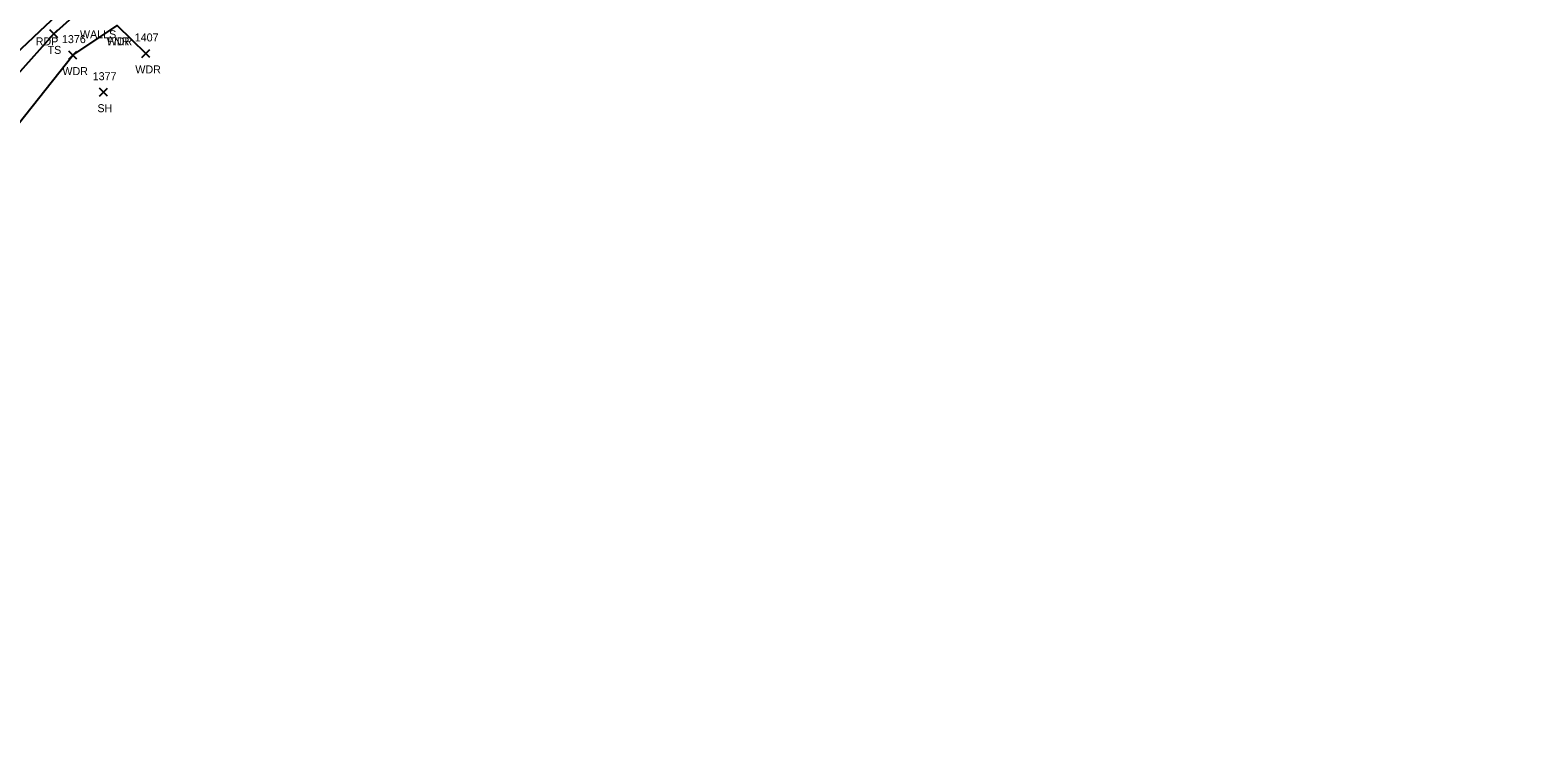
# Model space of a CAD drawing. Extents: x 1611797 to 1633212, y 298978 to 305475.
# Drawn here: x 1612774 to 1613144.5, y 300750.4 to 300929.6 of the extents above; entities that cross this region are included whole.
import ezdxf

# ---------------------------------------------------------------- set-up
doc = ezdxf.new("R2010")
doc.units = 0
for name, color, linetype in [('L_A', 7, 'Continuous'), ('L_I', 7, 'Continuous'), ('L_TIC', 7, 'Continuous'), ('LAWA', 7, 'Continuous'), ('LELB', 7, 'Continuous'), ('P_A', 7, 'Continuous'), ('PET', 7, 'Continuous')]:
    doc.layers.add(name, color=color, linetype=linetype)

msp = doc.modelspace()

# ---------------------------------------------------------------- linework, layer by layer
at = {"layer": 'L_TIC'}
for points in [[(1612779.11, 300927.52), (1612781.11, 300929.52)], [(1612781.11, 300927.52), (1612779.11, 300929.52)], [(1612783.86, 300922.22), (1612785.86, 300924.22)], [(1612785.86, 300922.22), (1612783.86, 300924.22)], [(1612802.07, 300922.64), (1612804.07, 300924.64)], [(1612804.07, 300922.64), (1612802.07, 300924.64)], [(1612791.49, 300912.95), (1612793.49, 300914.95)], [(1612793.49, 300912.95), (1612791.49, 300914.95)]]:
    msp.add_lwpolyline(points, dxfattribs=at)
at = {"layer": 'LAWA'}
msp.add_lwpolyline([(1612624.75, 300750.43), (1612642.54, 300770.59), (1612658.94, 300792.03), (1612667.35, 300807.75), (1612698.52, 300831.37), (1612731.01, 300861.47), (1612759.3, 300891.13), (1612784.86, 300923.22), (1612795.94, 300930.65), (1612803.07, 300923.64)], dxfattribs=at)
at = {"layer": 'LELB'}
msp.add_lwpolyline([(1612630.17, 300773.9), (1612651.55, 300798.3), (1612666.6, 300819.76), (1612690.53, 300842.69), (1612722.1, 300872.89), (1612752.74, 300898.06), (1612780.11, 300928.52), (1612800.39, 300946.8)], dxfattribs=at)
at = {"layer": 'PET'}
msp.add_lwpolyline([(1612749.1, 300903.31), (1612778.06, 300930.65), (1612796.97, 300948.31), (1612802.75, 300951.18), (1612819.66, 300966.62), (1612823.78, 300972.71), (1612843.5, 300991.27), (1612873.89, 301019.05), (1612906.49, 301047.64), (1612944.39, 301080.97), (1612975.03, 301106.19), (1612996.17, 301122.88), (1613022.65, 301142.87), (1613043.92, 301156.32), (1613073.57, 301173.61), (1613093.84, 301183.73), (1613125.52, 301197.34), (1613165.46, 301210.56)], dxfattribs=at)

# ---------------------------------------------------------------- texts
at = {"layer": 'L_A'}
for s, p in [('WALLS', (1612786.61, 300927.43)), ('WDR', (1612793.3, 300925.65)), ('FNR', (1612793.47, 300925.65)), ('TS', (1612778.52, 300923.52)), ('WDR', (1612782.22, 300918.22)), ('WDR', (1612800.44, 300918.64)), ('SH', (1612790.98, 300908.95))]:
    msp.add_text(s, height=2, dxfattribs=at).set_placement(p)
at = {"layer": 'L_I'}
for s, p in [('1376', (1612782.11, 300926.22)), ('1407', (1612800.3, 300926.64)), ('1377', (1612789.79, 300916.95))]:
    msp.add_text(s, height=2, dxfattribs=at).set_placement(p)
at = {"layer": 'P_A'}
msp.add_text('RDP', height=2, dxfattribs=at).set_placement((1612775.55, 300925.65))

doc.saveas('drawing.dxf')
